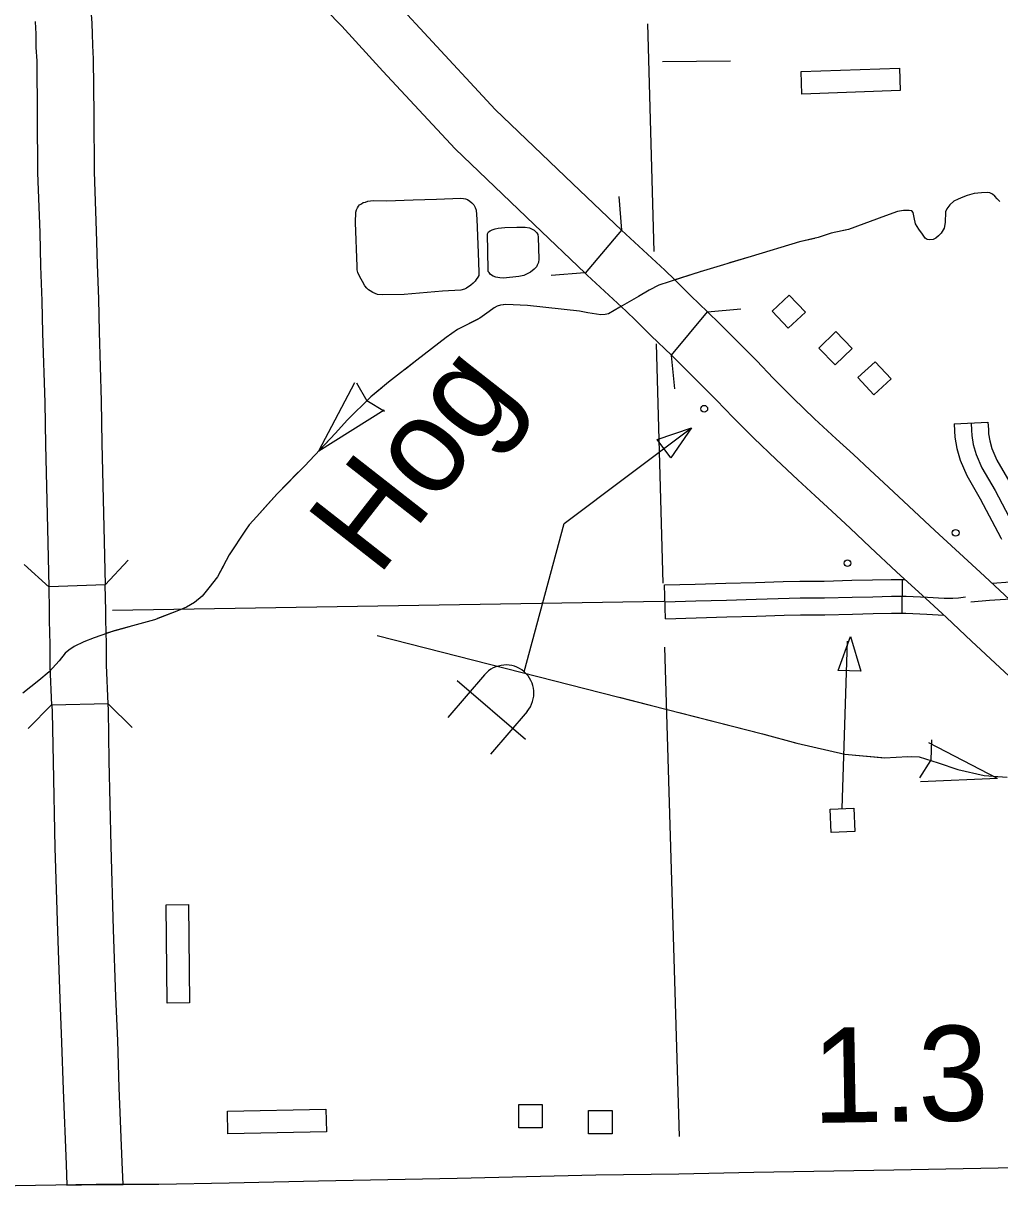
# Model space of a CAD drawing. Extents: x 1084508 to 1142749, y 1057638 to 1093403.
# Drawn here: x 1122069 to 1123432, y 1062566 to 1064194 of the extents above; entities that cross this region are included whole.
import ezdxf

# ---------------------------------------------------------------- set-up
doc = ezdxf.new("R2010")
doc.units = 0
for name, color, linetype in [('Level 10', 7, 'Continuous'), ('Level 15', 7, 'Continuous'), ('Level 32', 7, 'Continuous'), ('Level 35', 7, 'Continuous'), ('Level 37', 7, 'Continuous'), ('Level 43', 7, 'Continuous'), ('Level 45', 7, 'Continuous'), ('Level 48', 7, 'Continuous'), ('Level 5', 7, 'Continuous'), ('Level 56', 7, 'Continuous'), ('Level 57', 7, 'Continuous'), ('Level 6', 7, 'Continuous')]:
    doc.layers.add(name, color=color, linetype=linetype)

msp = doc.modelspace()

# ---------------------------------------------------------------- linework, layer by layer
at = {"layer": 'Level 10'}
for p, q in [((1122904.2, 1063905.8), (1122853.5, 1063845.7)), ((1122973.7, 1063731.3), (1123024, 1063791.8)), ((1122183.6, 1063410.9), (1122105.2, 1063408.2)), ((1122187.7, 1063244.8), (1122109.3, 1063243.1))]:
    msp.add_line(p, q, dxfattribs=at)
for points in [[(1122513.7, 1064190.4), (1122469, 1064236.7), (1122398, 1064310.6), (1122339.4, 1064373.6), (1122290.5, 1064425.8), (1122234.3, 1064486.1), (1122194.1, 1064529.2), (1122159.1, 1064567.6), (1122094.1, 1064636.5), (1122033.5, 1064699.5), (1121976.9, 1064761.4)], [(1122570.2, 1064245), (1122628.5, 1064181), (1122727.9, 1064074.4), (1122836.4, 1063970.6), (1122904.2, 1063905.8)], [(1122157.1, 1064230.7), (1122161.8, 1064217.8), (1122163.6, 1064210.1), (1122164.6, 1064201.7), (1122165, 1064193.9), (1122165.6, 1064180.2), (1122165.8, 1064163.5), (1122166.9, 1064144.9), (1122167.8, 1064066.1), (1122168.1, 1063987.1), (1122171, 1063905.1), (1122172.2, 1063858), (1122174, 1063809.9), (1122175.2, 1063764.2), (1122178.1, 1063667.4), (1122179, 1063608.1), (1122181.7, 1063491.4), (1122183.6, 1063410.9)], [(1122105.2, 1063408.2), (1122103.3, 1063489.6), (1122100.6, 1063606.5), (1122099.6, 1063665.6), (1122096.7, 1063762), (1122095.6, 1063807.4), (1122093.8, 1063855.6), (1122092.6, 1063902.7), (1122089.6, 1063985.6), (1122089.3, 1064065.5), (1122088.4, 1064142.2), (1122087.4, 1064160.8), (1122087.2, 1064178.1), (1122086.7, 1064189.8), (1122086.4, 1064194.7), (1122086.1, 1064197)], [(1122853.5, 1063845.7), (1122782.2, 1063913.9), (1122672.1, 1064019.2), (1122570.8, 1064127.8), (1122513.7, 1064190.4)], [(1122978.7, 1063836.4), (1122964.6, 1063850.1), (1122910.1, 1063900.2), (1122904.2, 1063905.8)], [(1122924.1, 1063780), (1122910.7, 1063793), (1122856.4, 1063842.9), (1122853.5, 1063845.7)], [(1123024, 1063791.8), (1123000.8, 1063814), (1122978.7, 1063836.4)], [(1123024, 1063791.8), (1123041.5, 1063775), (1123093.1, 1063723.4), (1123115.9, 1063699.4), (1123143.8, 1063671.5), (1123173.6, 1063642.8), (1123203.8, 1063614.9), (1123227.7, 1063592.7), (1123250.8, 1063571.6), (1123276.8, 1063547.3), (1123305, 1063520.9), (1123341.4, 1063486.6), (1123387.3, 1063444.7), (1123410.8, 1063423.1)], [(1122973.7, 1063731.3), (1122945.7, 1063758.2), (1122924.1, 1063780)], [(1123357.6, 1063365.4), (1123334.3, 1063386.9), (1123288, 1063429.1), (1123251.3, 1063463.7), (1123223.2, 1063490), (1123197.6, 1063514), (1123174.5, 1063535), (1123150.4, 1063557.4), (1123119.8, 1063585.8), (1123088.8, 1063615.5), (1123059.7, 1063644.6), (1123036.9, 1063668.6), (1122986.6, 1063718.9), (1122973.7, 1063731.3)], [(1123410.8, 1063423.1), (1123446.2, 1063389.9), (1123524.8, 1063316.4), (1123580.9, 1063265.2), (1123631.4, 1063218.1), (1123719.5, 1063134.8), (1123783.5, 1063076), (1123832.3, 1063029.9), (1123909.4, 1062958.7), (1123978.9, 1062893.3), (1124057.4, 1062819.4), (1124176.1, 1062707.6), (1124247.8, 1062642.4), (1124281.7, 1062613.2)], [(1122106, 1063374.8), (1122105.2, 1063408.2)], [(1122184.4, 1063374.8), (1122183.6, 1063410.9)], [(1122109.3, 1063243.1), (1122106.7, 1063296.9), (1122106.7, 1063327.8), (1122106, 1063361.1), (1122106, 1063374.8)], [(1122187.7, 1063244.8), (1122185.2, 1063298.8), (1122185.2, 1063328.7), (1122184.4, 1063362), (1122184.4, 1063374.8)], [(1124165.8, 1062610.9), (1124122.8, 1062650), (1124003.6, 1062762.3), (1123925.2, 1062836.2), (1123855.9, 1062901.3), (1123778.8, 1062972.6), (1123730, 1063018.6), (1123666, 1063077.5), (1123577.6, 1063160.9), (1123527.7, 1063207.5), (1123471.6, 1063258.8), (1123392.6, 1063332.6), (1123357.6, 1063365.4)], [(1122109.3, 1063243.1), (1122109.7, 1063233.6), (1122110.8, 1063164.1), (1122113.5, 1063044.3), (1122116.8, 1062927.8), (1122120.2, 1062833.4), (1122122.5, 1062772.6), (1122124.8, 1062706.3), (1122129, 1062602.3), (1122130.1, 1062573.6)], [(1122208.6, 1062574.2), (1122207.4, 1062605.4), (1122203.2, 1062709.2), (1122201, 1062775.5), (1122198.6, 1062836.3), (1122195.3, 1062930.3), (1122191.9, 1063046.3), (1122189.3, 1063165.6), (1122188.2, 1063236.1), (1122187.7, 1063244.8)], [(1122130.1, 1062573.6), (1122170.9, 1062574.2), (1122208.6, 1062574.2)]]:
    msp.add_lwpolyline(points, dxfattribs=at)
at = {"layer": 'Level 15'}
for points in [[(1123768.6, 1062604.9), (1123708, 1062602.6), (1123502.3, 1062598.4), (1123284.3, 1062594.5), (1123089, 1062591), (1122984.3, 1062588.9), (1122868.2, 1062587.5), (1122674.9, 1062582.9), (1122481.1, 1062579.2), (1122356.5, 1062576.4), (1122258.5, 1062574.2), (1122170.9, 1062574.2)], [(1122170.9, 1062574.2), (1122029.5, 1062572.2), (1121895.4, 1062569), (1121810.5, 1062567.8), (1121585.1, 1062567.1), (1121430.7, 1062565.8)]]:
    msp.add_lwpolyline(points, dxfattribs=at)
at = {"layer": 'Level 32'}
msp.add_line((1123368.5, 1063635.5), (1123415.5, 1063638.1), dxfattribs=at)
for points in [[(1123368.5, 1063635.5), (1123369, 1063625.8), (1123369.3, 1063617.1), (1123371.9, 1063601.3), (1123376.7, 1063585), (1123385.8, 1063563.6), (1123404.8, 1063531.1), (1123433.5, 1063476.6), (1123434.5, 1063474.8)], [(1123392, 1063636.8), (1123392.6, 1063626.8), (1123392.8, 1063619.4), (1123394.9, 1063606.6), (1123398.9, 1063593), (1123406.9, 1063574.2), (1123425.4, 1063542.5), (1123454.3, 1063487.7), (1123476.3, 1063446.8), (1123489, 1063421.5), (1123493.8, 1063410.4), (1123494.7, 1063406.9), (1123495.4, 1063404.3), (1123495.6, 1063402.3), (1123496.6, 1063393)], [(1123415.5, 1063638.1), (1123416.1, 1063627.8), (1123416.3, 1063621.6), (1123417.9, 1063611.8), (1123421.1, 1063601), (1123428, 1063584.8), (1123446, 1063553.9), (1123475.1, 1063498.7), (1123476, 1063497)], [(1123421.2, 1063413.3), (1123447.1, 1063415.2)], [(1123391.8, 1063387.1), (1123417.5, 1063389.5), (1123447.2, 1063391.7)]]:
    msp.add_lwpolyline(points, dxfattribs=at)
at = {"layer": 'Level 35'}
msp.add_lwpolyline([(1123431.9, 1063945.9), (1123428.4, 1063949.7), (1123425.1, 1063953.2), (1123421.9, 1063956.2), (1123418.1, 1063958), (1123414.4, 1063958.6), (1123406.6, 1063958), (1123396.4, 1063957), (1123386.4, 1063954.3), (1123380.5, 1063951.9), (1123373.8, 1063949.2), (1123367.9, 1063946.2), (1123362.5, 1063941.4), (1123358, 1063935.7), (1123356.3, 1063931.2), (1123355.8, 1063916.6), (1123354.5, 1063908.8), (1123350.4, 1063901.6), (1123346.7, 1063897.8), (1123342.9, 1063894.6), (1123339.1, 1063893), (1123333.8, 1063892.2), (1123330.8, 1063892.7), (1123327.9, 1063894.9), (1123324.1, 1063900.2), (1123319, 1063907), (1123314.2, 1063914.5), (1123312.3, 1063923.4), (1123310.9, 1063930.6), (1123309.3, 1063932.8), (1123305.6, 1063933.3), (1123297.5, 1063933.3), (1123289.2, 1063931.7), (1123272.6, 1063925.6)], dxfattribs=at)
for points in [[(1122576.1, 1063946.7), (1122613.5, 1063948.2), (1122645.7, 1063949.3), (1122679.9, 1063950.4), (1122683.5, 1063950.2), (1122686.6, 1063949.6), (1122689.3, 1063948.6), (1122692.6, 1063946.5), (1122695.1, 1063944), (1122697.8, 1063941), (1122699.7, 1063937.5), (1122701.3, 1063933.8), (1122702.3, 1063921.4), (1122704.1, 1063874.1), (1122705, 1063847.4), (1122705, 1063845.1), (1122704.8, 1063842.5), (1122703.6, 1063840.3), (1122701.3, 1063836.8), (1122700, 1063834.5), (1122697, 1063832), (1122693.7, 1063829), (1122687.7, 1063825), (1122685.2, 1063823.7), (1122680.1, 1063822.3), (1122654.5, 1063820.6), (1122601, 1063816), (1122570.1, 1063815.4), (1122563.8, 1063816.1), (1122560.3, 1063817.4), (1122556.9, 1063819), (1122553.4, 1063821.1), (1122551.1, 1063822.7), (1122548.8, 1063825), (1122546, 1063828.3), (1122542.6, 1063834.2), (1122539.1, 1063840.5), (1122536.1, 1063846.7), (1122535.2, 1063850.4), (1122535, 1063855), (1122532.9, 1063916.4), (1122533.4, 1063930.9), (1122534.3, 1063934.1), (1122535.5, 1063936.8), (1122537, 1063939.2), (1122538.5, 1063941), (1122541.4, 1063942.8), (1122543.7, 1063944.2), (1122546.7, 1063945.1), (1122550.2, 1063946.1), (1122557.4, 1063947.2)], [(1122741.2, 1063909.6), (1122757.8, 1063910), (1122769.8, 1063909.8), (1122775.5, 1063909.1), (1122778.7, 1063907.7), (1122782, 1063905.6), (1122784.1, 1063903.8), (1122786.1, 1063901.9), (1122787.5, 1063899.9), (1122788, 1063895.9), (1122788.9, 1063865.5), (1122788.4, 1063860.7), (1122786.6, 1063856.8), (1122785.4, 1063854.5), (1122782, 1063851.4), (1122777.3, 1063847.3), (1122773.2, 1063845.4), (1122767.7, 1063842.7), (1122760.7, 1063841.1), (1122739.5, 1063839), (1122734.2, 1063839.2), (1122728.9, 1063840.4), (1122724.8, 1063841.5), (1122721.1, 1063844.1), (1122719.2, 1063846.6), (1122718.1, 1063848.2), (1122717.8, 1063850.8), (1122717.2, 1063900.8), (1122718.5, 1063903.3), (1122720.8, 1063905), (1122723.6, 1063906.3), (1122728, 1063907.7), (1122732.2, 1063908.7)]]:
    msp.add_lwpolyline(points, close=True, dxfattribs=at)
at = {"layer": 'Level 37'}
for points in [[(1122900.6, 1063952.8), (1122904.2, 1063905.8)], [(1122853, 1063846.3), (1122806.1, 1063842.7)], [(1123024, 1063791.8), (1123070.8, 1063796.3)], [(1122978.7, 1063684.3), (1122974.1, 1063731.2)], [(1122105.2, 1063407.6), (1122070.5, 1063439.5)], [(1122215.4, 1063445.6), (1122183.6, 1063410.9)], [(1122076.3, 1063210.6), (1122109.3, 1063244.1)], [(1122187.7, 1063244.8), (1122221.3, 1063211.8)]]:
    msp.add_lwpolyline(points, dxfattribs=at)
at = {"layer": 'Level 43'}
for p, q in [((1122481.8, 1063597.9), (1122531.9, 1063693.2)), ((1122534.4, 1063692.7), (1122548.5, 1063667.7)), ((1122573.5, 1063652.9), (1122548.8, 1063667.5)), ((1122481.8, 1063597.9), (1122572.9, 1063655.4)), ((1123428.8, 1063141), (1123333.1, 1063190.6)), ((1123336.9, 1063195), (1123335.7, 1063166.4)), ((1123320.2, 1063141.8), (1123335.6, 1063166.1)), ((1123428.8, 1063141), (1123321.2, 1063136.1))]:
    msp.add_line(p, q, dxfattribs=at)
for points in [[(1123272.6, 1063925.6), (1123220.9, 1063906.7), (1123196.7, 1063901.6), (1123178.7, 1063895.4), (1123152.7, 1063889.5), (1123084.9, 1063869.3), (1123014, 1063847.8), (1122956, 1063829)], [(1123272.6, 1063925.6), (1123220.9, 1063906.7), (1123213.9, 1063905.2)], [(1123174, 1063894.3), (1123152.7, 1063889.5), (1123084.9, 1063869.3), (1123054.6, 1063860.1)], [(1123014.9, 1063848.1), (1123014, 1063847.8), (1122978.7, 1063836.4)], [(1122956, 1063829), (1122942.5, 1063822.3), (1122928, 1063813.1), (1122901.7, 1063798.4), (1122885.8, 1063789), (1122881.3, 1063788.1), (1122875.1, 1063787.9), (1122857.3, 1063790.3), (1122845.5, 1063792.7), (1122773, 1063800.8), (1122742.9, 1063802.1), (1122735.3, 1063801.3), (1122730.5, 1063800), (1122726.2, 1063797.3), (1122719.2, 1063792.2), (1122706.6, 1063783), (1122675.4, 1063767.2), (1122659.6, 1063755.9), (1122618.7, 1063724.4), (1122578.9, 1063693.8), (1122554.2, 1063673.1), (1122521.4, 1063640.8), (1122504.8, 1063622.8), (1122461.5, 1063576.8), (1122423.6, 1063537.9), (1122395.1, 1063506.4), (1122384.7, 1063494.6), (1122379.6, 1063487.3), (1122356.7, 1063452.9), (1122340.1, 1063422), (1122328.2, 1063406.9), (1122318.8, 1063395.1), (1122308.3, 1063386.5), (1122297.1, 1063380.1), (1122286, 1063375), (1122252.2, 1063362.3), (1122196, 1063346.7), (1122168.1, 1063337), (1122153.6, 1063331.7), (1122140.4, 1063325), (1122132.6, 1063319.8), (1122127.5, 1063315.8), (1122119.2, 1063304.8), (1122105.2, 1063289.5), (1122091, 1063277.6), (1122068.4, 1063259.9)], [(1122863.1, 1063789.5), (1122857.3, 1063790.3), (1122845.5, 1063792.7), (1122773, 1063800.8), (1122742.9, 1063802.1), (1122739.6, 1063801.8)], [(1122704, 1063781.7), (1122675.4, 1063767.2), (1122659.6, 1063755.9), (1122618.7, 1063724.4), (1122602, 1063711.5)], [(1122569.4, 1063685.8), (1122554.2, 1063673.1), (1122521.4, 1063640.8), (1122504.8, 1063622.8), (1122481.5, 1063598.1)], [(1122453, 1063568.1), (1122423.6, 1063537.9), (1122410.2, 1063523)], [(1122410.2, 1063523), (1122395.1, 1063506.4), (1122384.7, 1063494.6), (1122379.6, 1063487.3), (1122371.2, 1063474.8)], [(1122349.5, 1063439.6), (1122340.1, 1063422), (1122328.2, 1063406.9), (1122318.8, 1063395.1), (1122308.3, 1063386.5), (1122297.1, 1063380.1), (1122286, 1063375), (1122256.6, 1063364)], [(1122216.8, 1063352.5), (1122185.2, 1063343.7)], [(1122563.3, 1063340.4), (1123100.9, 1063203.2), (1123148.9, 1063190), (1123215.6, 1063174.9), (1123271.1, 1063169.7), (1123303.8, 1063171.7), (1123319.3, 1063171.3), (1123346.2, 1063162.9), (1123373.5, 1063153.2), (1123410.4, 1063145.1), (1123442.5, 1063142.5)], [(1122901.5, 1063254.1), (1122944.6, 1063243.1)], [(1122984.8, 1063232.8), (1123100.9, 1063203.2), (1123105.2, 1063202)], [(1123145.2, 1063191), (1123148.9, 1063190), (1123215.6, 1063174.9), (1123267.4, 1063170.1)], [(1123308.8, 1063171.6), (1123319.3, 1063171.3), (1123346.2, 1063162.9), (1123373.5, 1063153.2), (1123410.4, 1063145.1), (1123429.1, 1063143.6)]]:
    msp.add_lwpolyline(points, dxfattribs=at)
at = {"layer": 'Level 45'}
for p, q in [((1123295.7, 1063371.5), (1123296.1, 1063418.6)), ((1122965.3, 1063363.7), (1122963.9, 1063410.8))]:
    msp.add_line(p, q, dxfattribs=at)
for points in [[(1122963.9, 1063410.8), (1123007.1, 1063412.1), (1123049.8, 1063413.3), (1123091.2, 1063414.4), (1123129.6, 1063415.6)], [(1123129.6, 1063415.6), (1123153.1, 1063416.3), (1123187.1, 1063416.3), (1123225.4, 1063417.4), (1123254.3, 1063418.1), (1123280.5, 1063418.7), (1123296.1, 1063418.6)], [(1123296.1, 1063418.6), (1123299.5, 1063418.6)], [(1122964.6, 1063387.3), (1123007.8, 1063388.6), (1123050.5, 1063389.7), (1123091.8, 1063390.9), (1123153.5, 1063392.7), (1123187.4, 1063392.7), (1123226, 1063393.9), (1123254.8, 1063394.5), (1123280.7, 1063395.2), (1123301.5, 1063395), (1123331.2, 1063393.8), (1123354.5, 1063392.4), (1123366.7, 1063392.6), (1123374.5, 1063392.9), (1123384.2, 1063394.3)], [(1122965.3, 1063363.7), (1123008.4, 1063365.1), (1123051.1, 1063366.2), (1123092.5, 1063367.4), (1123130.9, 1063368.5)], [(1123130.9, 1063368.5), (1123153.8, 1063369.2), (1123187.8, 1063369.2), (1123226.6, 1063370.3), (1123255.4, 1063371), (1123280.9, 1063371.6), (1123295.7, 1063371.5)], [(1123295.7, 1063371.5), (1123300.9, 1063371.5), (1123330, 1063370.3), (1123353.9, 1063368.8)]]:
    msp.add_lwpolyline(points, dxfattribs=at)
at = {"layer": 'Level 5'}
msp.add_lwpolyline([(1122963.9, 1063324.1), (1122984.5, 1062641.3)], dxfattribs=at)
at = {"layer": 'Level 56'}
for p, q in [((1123206.3, 1063291.5), (1123223.9, 1063339)), ((1123223.9, 1063339), (1123238.3, 1063290.5)), ((1123238.3, 1063290.5), (1123206.3, 1063291.5))]:
    msp.add_line(p, q, dxfattribs=at)
for points in [[(1122961.3, 1064141.3), (1123056.4, 1064142.2)], [(1123211.9, 1063098.9), (1123219.5, 1063332.3)]]:
    msp.add_lwpolyline(points, dxfattribs=at)
for points in [[(1123155.8, 1064095.7), (1123154.7, 1064127), (1123292, 1064131.8), (1123293.1, 1064100.5)], [(1123136.9, 1063769.1), (1123114.5, 1063792.8), (1123138.3, 1063815.3), (1123160.7, 1063791.5)], [(1123202.4, 1063718), (1123179.6, 1063741.4), (1123203.1, 1063764.3), (1123225.9, 1063740.9)], [(1123256.1, 1063676), (1123234, 1063700.1), (1123258.1, 1063722.3), (1123280.2, 1063698.2)], [(1123196.8, 1063065.5), (1123195.5, 1063098.2), (1123228.2, 1063099.5), (1123229.6, 1063066.9)], [(1122268.5, 1062964.7), (1122299.8, 1062965), (1122301.3, 1062827.7), (1122269.9, 1062827.4)], [(1122760.6, 1062653.3), (1122760.6, 1062686), (1122793.4, 1062686), (1122793.4, 1062653.3)], [(1122354.9, 1062645.3), (1122354.3, 1062676.6), (1122491.6, 1062679.4), (1122492.2, 1062648)], [(1122858.1, 1062645.1), (1122858.1, 1062677.8), (1122890.9, 1062677.8), (1122890.9, 1062645.1)]]:
    msp.add_lwpolyline(points, close=True, dxfattribs=at)
for centre in [(1123370.4, 1063483.6), (1123219.5, 1063441.2)]:
    msp.add_circle(centre, 4.71, dxfattribs=at)
at = {"layer": 'Level 57'}
for p, q in [((1122953.8, 1063614), (1123001.8, 1063630)), ((1123001.8, 1063630), (1122973, 1063588.4)), ((1122973, 1063588.4), (1122953.8, 1063614)), ((1122712.9, 1063285.6), (1122661.8, 1063225.9)), ((1122769.9, 1063195.4), (1122674.6, 1063277)), ((1122772.5, 1063234.5), (1122721.4, 1063174.9))]:
    msp.add_line(p, q, dxfattribs=at)
msp.add_lwpolyline([(1122768.2, 1063289.8), (1122824.2, 1063496.7), (1123001.8, 1063630)], dxfattribs=at)
msp.add_circle((1123019.6, 1063656.7), 4.71, dxfattribs=at)
msp.add_arc((1122742.7, 1063260), 39.2, 319.4346, 139.4346, dxfattribs=at)
at = {"layer": 'Level 6'}
for points in [[(1122949.5, 1063876.3), (1122940.7, 1064193.8)], [(1122962.3, 1063413.3), (1122953.1, 1063747.3)], [(1122193.6, 1063375.6), (1122963, 1063388.2)]]:
    msp.add_lwpolyline(points, dxfattribs=at)

# ---------------------------------------------------------------- texts
at = {"layer": 'Level 43'}
msp.add_text('Hog', height=132.58, rotation=51.9526, dxfattribs=at).set_placement((1122564.2, 1063420.8))
at = {"layer": 'Level 48'}
msp.add_text('1.3', height=132.58, rotation=0.9164, dxfattribs=at).set_placement((1123170.8, 1062660.2))

doc.saveas('drawing.dxf')
